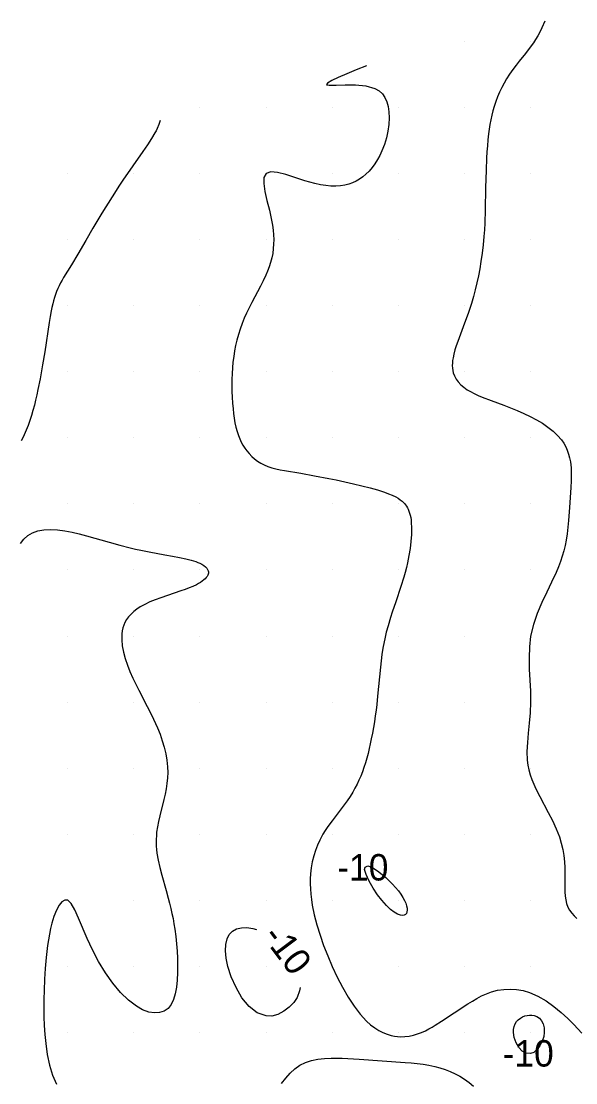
# Model space of a CAD drawing. Extents: x 2602990 to 2605851, y 618069 to 619180.
# Drawn here: x 2604286.5 to 2604328.4, y 618861.2 to 618941.5 of the extents above; entities that cross this region are included whole.
import ezdxf

# ---------------------------------------------------------------- set-up
doc = ezdxf.new("R2010")
doc.units = 0
for name, color, linetype in [('Default', 7, 'Continuous'), ('DTM Contours Major', 7, 'Continuous'), ('DTM Contours Minor', 7, 'Continuous'), ('DTM Contours Minor Text', 7, 'Continuous'), ('Exist DTM Scan Elevation Point', 7, 'Continuous')]:
    doc.layers.add(name, color=color, linetype=linetype)

# ---------------------------------------------------------------- blocks, each defined once
blk = doc.blocks.new('POINT_DISPLAY')
at = {"layer": 'Default'}
blk.add_line((0, 0), (0, 0), dxfattribs=at)

msp = doc.modelspace()

# ---------------------------------------------------------------- linework, layer by layer
at = {"layer": 'DTM Contours Major'}
msp.add_lwpolyline([(2604326.061, 618941.515), (2604325.847, 618941.023), (2604325.694, 618940.698), (2604325.538, 618940.403), (2604325.38, 618940.137), (2604325.22, 618939.892), (2604324.975, 618939.553), (2604324.609, 618939.086), (2604324.141, 618938.5), (2604323.896, 618938.184), (2604323.65, 618937.853), (2604323.409, 618937.507), (2604323.179, 618937.147), (2604322.989, 618936.823), (2604322.813, 618936.489), (2604322.649, 618936.146), (2604322.499, 618935.794), (2604322.363, 618935.436), (2604322.242, 618935.07), (2604322.147, 618934.737), (2604322.063, 618934.398), (2604321.99, 618934.056), (2604321.927, 618933.709), (2604321.872, 618933.358), (2604321.825, 618933.004), (2604321.774, 618932.55), (2604321.732, 618932.091), (2604321.698, 618931.629), (2604321.671, 618931.165), (2604321.633, 618930.234), (2604321.599, 618928.919), (2604321.565, 618927.252), (2604321.53, 618926.238), (2604321.503, 618925.73), (2604321.468, 618925.223), (2604321.411, 618924.592), (2604321.338, 618923.96), (2604321.247, 618923.324), (2604321.157, 618922.793), (2604321.054, 618922.259), (2604320.938, 618921.727), (2604320.81, 618921.198), (2604320.671, 618920.675), (2604320.52, 618920.161), (2604320.398, 618919.777), (2604320.271, 618919.401), (2604320.009, 618918.671), (2604319.493, 618917.286), (2604319.38, 618916.958), (2604319.28, 618916.64), (2604319.196, 618916.333), (2604319.133, 618916.036), (2604319.102, 618915.837), (2604319.084, 618915.644), (2604319.079, 618915.456), (2604319.088, 618915.273), (2604319.112, 618915.095), (2604319.152, 618914.923), (2604319.243, 618914.678), (2604319.37, 618914.445), (2604319.532, 618914.223), (2604319.727, 618914.015), (2604319.955, 618913.819), (2604320.213, 618913.637), (2604320.466, 618913.487), (2604320.74, 618913.345), (2604321.033, 618913.209), (2604321.343, 618913.078), (2604322.008, 618912.819), (2604322.977, 618912.453), (2604323.477, 618912.259), (2604323.98, 618912.055), (2604324.477, 618911.838), (2604324.964, 618911.609), (2604325.439, 618911.36), (2604325.891, 618911.095), (2604326.312, 618910.811), (2604326.697, 618910.507), (2604327.039, 618910.183), (2604327.332, 618909.837), (2604327.503, 618909.586), (2604327.649, 618909.324), (2604327.771, 618909.052), (2604327.871, 618908.769), (2604327.949, 618908.477), (2604328.006, 618908.175), (2604328.057, 618907.714), (2604328.075, 618907.236), (2604328.067, 618906.743), (2604328.041, 618906.239), (2604327.937, 618904.719), (2604327.869, 618903.734), (2604327.823, 618903.238), (2604327.762, 618902.741), (2604327.681, 618902.242), (2604327.6, 618901.845), (2604327.502, 618901.447), (2604327.386, 618901.045), (2604327.253, 618900.639), (2604327.1, 618900.228), (2604326.928, 618899.809), (2604326.589, 618899.072), (2604326.217, 618898.31), (2604325.844, 618897.523), (2604325.497, 618896.71), (2604325.206, 618895.869), (2604325, 618895), (2604324.903, 618894.178), (2604324.879, 618893.34), (2604324.901, 618892.494), (2604324.986, 618890.816), (2604325, 618890), (2604324.967, 618889.189), (2604324.901, 618888.408), (2604324.824, 618887.658), (2604324.758, 618886.94), (2604324.725, 618886.255), (2604324.748, 618885.604), (2604324.796, 618885.228), (2604324.871, 618884.863), (2604324.97, 618884.505), (2604325.09, 618884.151), (2604325.231, 618883.8), (2604325.389, 618883.448), (2604325.686, 618882.855), (2604326.336, 618881.647), (2604326.653, 618881.034), (2604326.94, 618880.417), (2604327.179, 618879.798), (2604327.319, 618879.324), (2604327.425, 618878.852), (2604327.5, 618878.384), (2604327.549, 618877.924), (2604327.577, 618877.474), (2604327.587, 618877.037), (2604327.578, 618875.967), (2604327.586, 618875.638), (2604327.608, 618875.324), (2604327.653, 618875.027), (2604327.724, 618874.748), (2604327.823, 618874.487), (2604327.95, 618874.244), (2604328.103, 618874.021), (2604328.284, 618873.817), (2604328.491, 618873.634)], dxfattribs=at)
at = {"layer": 'DTM Contours Minor'}
for points in [[(2604312.593, 618938.148), (2604311.82, 618937.833), (2604311.094, 618937.531), (2604310.459, 618937.255), (2604309.96, 618937.019), (2604309.645, 618936.834), (2604309.558, 618936.715), (2604309.78, 618936.665), (2604310.286, 618936.677), (2604310.979, 618936.706), (2604311.763, 618936.706), (2604312.543, 618936.63), (2604313.224, 618936.434), (2604313.536, 618936.251), (2604313.789, 618936.018), (2604313.986, 618935.738), (2604314.131, 618935.416), (2604314.23, 618935.057), (2604314.286, 618934.664), (2604314.303, 618934.199), (2604314.275, 618933.709), (2604314.204, 618933.204), (2604314.093, 618932.696), (2604313.943, 618932.193), (2604313.757, 618931.707), (2604313.597, 618931.366), (2604313.419, 618931.041), (2604313.224, 618930.734), (2604313.012, 618930.447), (2604312.785, 618930.18), (2604312.542, 618929.937), (2604312.312, 618929.74), (2604312.07, 618929.564), (2604311.814, 618929.411), (2604311.544, 618929.282), (2604311.258, 618929.178), (2604310.956, 618929.102), (2604310.62, 618929.051), (2604310.266, 618929.031), (2604309.894, 618929.04), (2604309.508, 618929.077), (2604309.107, 618929.141), (2604308.692, 618929.232), (2604307.941, 618929.445), (2604306.484, 618929.913), (2604305.857, 618930.072), (2604305.349, 618930.117), (2604305, 618930), (2604304.836, 618929.695), (2604304.82, 618929.226), (2604304.911, 618928.631), (2604305.068, 618927.947), (2604305.249, 618927.214), (2604305.413, 618926.469), (2604305.479, 618926.088), (2604305.528, 618925.715), (2604305.56, 618925.35), (2604305.574, 618924.995), (2604305.57, 618924.648), (2604305.546, 618924.312), (2604305.498, 618923.953), (2604305.427, 618923.605), (2604305.337, 618923.267), (2604305.23, 618922.937), (2604305.107, 618922.613), (2604304.971, 618922.293), (2604304.778, 618921.881), (2604304.571, 618921.471), (2604303.919, 618920.243), (2604303.709, 618919.828), (2604303.523, 618919.435), (2604303.348, 618919.037), (2604303.186, 618918.634), (2604303.038, 618918.226), (2604302.906, 618917.812), (2604302.79, 618917.394), (2604302.694, 618916.982), (2604302.613, 618916.565), (2604302.548, 618916.145), (2604302.497, 618915.723), (2604302.458, 618915.298), (2604302.431, 618914.872), (2604302.415, 618914.415), (2604302.411, 618913.959), (2604302.418, 618913.506), (2604302.435, 618913.06), (2604302.463, 618912.621), (2604302.5, 618912.191), (2604302.54, 618911.828), (2604302.589, 618911.474), (2604302.647, 618911.132), (2604302.717, 618910.801), (2604302.801, 618910.484), (2604302.901, 618910.181), (2604303.005, 618909.919), (2604303.123, 618909.67), (2604303.253, 618909.434), (2604303.397, 618909.21), (2604303.552, 618908.998), (2604303.719, 618908.8), (2604303.918, 618908.593), (2604304.13, 618908.404), (2604304.358, 618908.231), (2604304.601, 618908.076), (2604304.86, 618907.939), (2604305.136, 618907.822), (2604305.427, 618907.725), (2604305.735, 618907.643), (2604306.06, 618907.573), (2604306.401, 618907.51), (2604307.619, 618907.31), (2604308.653, 618907.127), (2604309.744, 618906.919), (2604310.302, 618906.806), (2604310.96, 618906.667), (2604311.613, 618906.522), (2604312.248, 618906.371), (2604312.856, 618906.213), (2604313.425, 618906.051), (2604313.942, 618905.883), (2604314.255, 618905.768), (2604314.539, 618905.649), (2604314.796, 618905.524), (2604314.977, 618905.42), (2604315.141, 618905.311), (2604315.289, 618905.194), (2604315.383, 618905.107), (2604315.469, 618905.016), (2604315.547, 618904.919), (2604315.619, 618904.817), (2604315.684, 618904.709), (2604315.742, 618904.595), (2604315.802, 618904.454), (2604315.853, 618904.303), (2604315.896, 618904.143), (2604315.931, 618903.974), (2604315.959, 618903.796), (2604315.979, 618903.609), (2604316.002, 618903.16), (2604315.993, 618902.674), (2604315.955, 618902.159), (2604315.89, 618901.626), (2604315.801, 618901.082), (2604315.689, 618900.536), (2604315.603, 618900.174), (2604315.509, 618899.815), (2604315.408, 618899.459), (2604315.192, 618898.757), (2604314.806, 618897.594), (2604314.538, 618896.793), (2604314.41, 618896.397), (2604314.218, 618895.762), (2604314.085, 618895.28), (2604313.968, 618894.793), (2604313.916, 618894.547), (2604313.829, 618894.078), (2604313.757, 618893.602), (2604313.695, 618893.12), (2604313.641, 618892.635), (2604313.435, 618890.436), (2604313.369, 618889.825), (2604313.314, 618889.388), (2604313.254, 618888.952), (2604313.188, 618888.517), (2604313.116, 618888.082), (2604313.038, 618887.651), (2604312.955, 618887.222), (2604312.878, 618886.849), (2604312.795, 618886.479), (2604312.707, 618886.113), (2604312.612, 618885.753), (2604312.509, 618885.399), (2604312.397, 618885.05), (2604312.281, 618884.723), (2604312.155, 618884.402), (2604312.02, 618884.087), (2604311.875, 618883.78), (2604311.719, 618883.481), (2604311.554, 618883.189), (2604311.346, 618882.857), (2604311.128, 618882.534), (2604310.902, 618882.22), (2604310.44, 618881.613), (2604309.988, 618881.023), (2604309.669, 618880.581), (2604309.476, 618880.291), (2604309.301, 618880.004), (2604309.136, 618879.705), (2604309.058, 618879.551), (2604308.886, 618879.174), (2604308.733, 618878.778), (2604308.601, 618878.361), (2604308.492, 618877.925), (2604308.41, 618877.471), (2604308.355, 618876.999), (2604308.334, 618876.631), (2604308.331, 618876.252), (2604308.346, 618875.863), (2604308.377, 618875.463), (2604308.427, 618875.052), (2604308.494, 618874.63), (2604308.645, 618873.9), (2604308.84, 618873.144), (2604309.077, 618872.369), (2604309.352, 618871.582), (2604309.661, 618870.79), (2604310, 618870), (2604310.377, 618869.197), (2604310.779, 618868.418), (2604311.205, 618867.68), (2604311.65, 618866.998), (2604312.113, 618866.389), (2604312.592, 618865.867), (2604312.898, 618865.591), (2604313.209, 618865.354), (2604313.521, 618865.155), (2604313.835, 618864.993), (2604314.149, 618864.867), (2604314.462, 618864.775), (2604314.699, 618864.726), (2604314.935, 618864.696), (2604315.17, 618864.683), (2604315.497, 618864.693), (2604315.82, 618864.732), (2604316.139, 618864.799), (2604316.452, 618864.89), (2604316.759, 618865.004), (2604317.057, 618865.138), (2604317.307, 618865.267), (2604317.551, 618865.406), (2604317.792, 618865.553), (2604318.266, 618865.864), (2604319.207, 618866.486), (2604320.262, 618867.171), (2604320.594, 618867.379), (2604320.936, 618867.58), (2604321.292, 618867.767), (2604321.661, 618867.934), (2604322.047, 618868.074), (2604322.498, 618868.192), (2604322.966, 618868.264), (2604323.447, 618868.288), (2604323.936, 618868.26), (2604324.427, 618868.175), (2604324.917, 618868.031), (2604325.549, 618867.752), (2604326.162, 618867.39), (2604326.747, 618866.968), (2604327.297, 618866.512), (2604327.802, 618866.047), (2604328.256, 618865.597), (2604328.883, 618864.95)], [(2604297, 618934), (2604296.888, 618933.705), (2604296.759, 618933.397), (2604296.681, 618933.234), (2604296.592, 618933.062), (2604296.345, 618932.64), (2604296.04, 618932.173), (2604295.691, 618931.668), (2604294.913, 618930.57), (2604294.509, 618929.989), (2604294.216, 618929.556), (2604293.927, 618929.118), (2604293.367, 618928.24), (2604292.588, 618926.982), (2604291.903, 618925.847), (2604291.361, 618924.919), (2604290.761, 618923.879), (2604290.28, 618923.087), (2604289.695, 618922.128), (2604289.575, 618921.922), (2604289.46, 618921.714), (2604289.351, 618921.503), (2604289.249, 618921.287), (2604289.155, 618921.065), (2604289.072, 618920.841), (2604288.996, 618920.61), (2604288.927, 618920.37), (2604288.864, 618920.122), (2604288.806, 618919.866), (2604288.752, 618919.6), (2604288.673, 618919.171), (2604288.6, 618918.723), (2604288.269, 618916.499), (2604288.106, 618915.516), (2604287.914, 618914.455), (2604287.754, 618913.646), (2604287.668, 618913.246), (2604287.577, 618912.849), (2604287.479, 618912.458), (2604287.373, 618912.064), (2604287.259, 618911.677), (2604287.137, 618911.299), (2604287.005, 618910.93), (2604286.864, 618910.573), (2604286.712, 618910.229), (2604286.598, 618909.994), (2604286.478, 618909.765)], [(2604286.427, 618902.003), (2604286.678, 618902.332), (2604286.976, 618902.608), (2604287.336, 618902.818), (2604287.748, 618902.96), (2604288.207, 618903.039), (2604288.706, 618903.061), (2604289.237, 618903.033), (2604289.795, 618902.959), (2604290.327, 618902.857), (2604290.872, 618902.729), (2604291.429, 618902.581), (2604293.14, 618902.088), (2604293.937, 618901.869), (2604294.735, 618901.667), (2604295.135, 618901.574), (2604295.534, 618901.487), (2604296.151, 618901.363), (2604297.352, 618901.145), (2604297.917, 618901.043), (2604298.449, 618900.942), (2604298.937, 618900.837), (2604299.331, 618900.737), (2604299.511, 618900.684), (2604299.68, 618900.629), (2604299.836, 618900.57), (2604299.98, 618900.509), (2604300.149, 618900.424), (2604300.294, 618900.333), (2604300.416, 618900.238), (2604300.512, 618900.138), (2604300.581, 618900.035), (2604300.624, 618899.928), (2604300.638, 618899.846), (2604300.636, 618899.764), (2604300.62, 618899.68), (2604300.588, 618899.596), (2604300.542, 618899.512), (2604300.481, 618899.427), (2604300.396, 618899.333), (2604300.294, 618899.239), (2604300.176, 618899.147), (2604300.041, 618899.056), (2604299.892, 618898.966), (2604299.729, 618898.878), (2604299.471, 618898.756), (2604299.189, 618898.637), (2604298.886, 618898.52), (2604298.566, 618898.405), (2604297.041, 618897.892), (2604296.622, 618897.739), (2604296.216, 618897.574), (2604295.83, 618897.394), (2604295.472, 618897.196), (2604295.222, 618897.031), (2604294.994, 618896.853), (2604294.789, 618896.662), (2604294.609, 618896.458), (2604294.454, 618896.241), (2604294.325, 618896.01), (2604294.242, 618895.814), (2604294.177, 618895.61), (2604294.129, 618895.397), (2604294.098, 618895.176), (2604294.084, 618894.948), (2604294.086, 618894.712), (2604294.129, 618894.258), (2604294.219, 618893.785), (2604294.35, 618893.298), (2604294.516, 618892.804), (2604294.71, 618892.307), (2604294.925, 618891.814), (2604295.072, 618891.504), (2604295.379, 618890.891), (2604296.02, 618889.666), (2604296.343, 618889.025), (2604296.498, 618888.702), (2604296.647, 618888.377), (2604296.79, 618888.047), (2604296.982, 618887.566), (2604297.154, 618887.079), (2604297.301, 618886.586), (2604297.419, 618886.09), (2604297.504, 618885.593), (2604297.551, 618885.096), (2604297.559, 618884.679), (2604297.54, 618884.264), (2604297.498, 618883.852), (2604297.437, 618883.442), (2604297.36, 618883.034), (2604297.271, 618882.63), (2604296.96, 618881.383), (2604296.865, 618880.97), (2604296.785, 618880.558), (2604296.726, 618880.145), (2604296.702, 618879.887), (2604296.689, 618879.628), (2604296.686, 618879.367), (2604296.694, 618879.105), (2604296.713, 618878.839), (2604296.743, 618878.571), (2604296.834, 618878.029), (2604296.959, 618877.475), (2604297.108, 618876.909), (2604297.442, 618875.748), (2604297.607, 618875.155), (2604297.706, 618874.775), (2604297.799, 618874.392), (2604297.885, 618874.005), (2604297.964, 618873.615), (2604298.036, 618873.222), (2604298.099, 618872.824), (2604298.171, 618872.274), (2604298.226, 618871.719), (2604298.266, 618871.163), (2604298.291, 618870.612), (2604298.3, 618870.067), (2604298.294, 618869.533), (2604298.269, 618868.966), (2604298.219, 618868.428), (2604298.134, 618867.933), (2604298.007, 618867.492), (2604297.829, 618867.117), (2604297.593, 618866.821), (2604297.299, 618866.617), (2604296.95, 618866.502), (2604296.555, 618866.479), (2604296.124, 618866.55), (2604295.666, 618866.718), (2604295.19, 618866.985), (2604294.596, 618867.446), (2604294.002, 618868.037), (2604293.42, 618868.735), (2604292.862, 618869.519), (2604292.341, 618870.365), (2604291.869, 618871.252), (2604291.477, 618872.1), (2604290.819, 618873.663), (2604290.533, 618874.288), (2604290.263, 618874.749), (2604290, 618875), (2604289.777, 618875.024), (2604289.557, 618874.89), (2604289.345, 618874.623), (2604289.146, 618874.247), (2604288.964, 618873.787), (2604288.805, 618873.268), (2604288.706, 618872.865), (2604288.619, 618872.445), (2604288.544, 618872.013), (2604288.48, 618871.57), (2604288.424, 618871.118), (2604288.376, 618870.662), (2604288.305, 618869.849), (2604288.25, 618869.024), (2604288.212, 618868.183), (2604288.193, 618867.529), (2604288.186, 618866.865), (2604288.194, 618866.194), (2604288.219, 618865.517), (2604288.266, 618864.837), (2604288.336, 618864.155), (2604288.459, 618863.328), (2604288.632, 618862.524), (2604288.863, 618861.767), (2604289.162, 618861.079)], [(2604312.5, 618877.5), (2604312.693, 618877.608), (2604313.054, 618877.479), (2604313.523, 618877.168), (2604314.043, 618876.732), (2604314.555, 618876.229), (2604315, 618875.714), (2604315.189, 618875.458), (2604315.344, 618875.215), (2604315.468, 618874.988), (2604315.561, 618874.776), (2604315.624, 618874.582), (2604315.659, 618874.407), (2604315.667, 618874.252), (2604315.649, 618874.12), (2604315.606, 618874.011), (2604315.538, 618873.928), (2604315.448, 618873.874), (2604315.335, 618873.851), (2604315.155, 618873.869), (2604314.941, 618873.949), (2604314.692, 618874.095), (2604314.41, 618874.316), (2604314.095, 618874.615), (2604313.75, 618875), (2604313.431, 618875.407), (2604313.098, 618875.916), (2604312.794, 618876.454), (2604312.564, 618876.947), (2604312.451, 618877.321), (2604312.5, 618877.5)], [(2604305, 618866.25), (2604304.322, 618866.492), (2604303.711, 618866.973), (2604303.177, 618867.629), (2604302.727, 618868.395), (2604302.371, 618869.207), (2604302.115, 618870), (2604301.983, 618870.62), (2604301.929, 618871.176), (2604301.951, 618871.662), (2604302.048, 618872.076), (2604302.218, 618872.412), (2604302.459, 618872.666), (2604302.771, 618872.837), (2604303.14, 618872.925), (2604303.555, 618872.935), (2604304.002, 618872.872), (2604304.268, 618872.798)], [(2604307.57, 618868.397), (2604307.523, 618868.154), (2604307.344, 618867.656), (2604307.086, 618867.282), (2604306.743, 618866.92), (2604306.339, 618866.603), (2604305.898, 618866.364), (2604305.444, 618866.236), (2604305, 618866.25)], [(2604325, 618863.421), (2604324.671, 618863.432), (2604324.37, 618863.597), (2604324.109, 618863.876), (2604323.901, 618864.23), (2604323.759, 618864.618), (2604323.696, 618865), (2604323.703, 618865.238), (2604323.749, 618865.455), (2604323.828, 618865.649), (2604323.936, 618865.82), (2604324.07, 618865.967), (2604324.224, 618866.09), (2604324.382, 618866.182), (2604324.551, 618866.252), (2604324.726, 618866.297), (2604324.904, 618866.319), (2604325.082, 618866.315), (2604325.256, 618866.285), (2604325.471, 618866.205), (2604325.664, 618866.075), (2604325.826, 618865.892), (2604325.948, 618865.654), (2604326.02, 618865.358), (2604326.034, 618865), (2604325.986, 618864.694), (2604325.865, 618864.346), (2604325.688, 618864.001), (2604325.474, 618863.702), (2604325.239, 618863.494), (2604325, 618863.421)], [(2604306.159, 618861.137), (2604306.49, 618861.541), (2604306.822, 618861.92), (2604307.173, 618862.251), (2604307.56, 618862.519), (2604307.981, 618862.723), (2604308.432, 618862.871), (2604308.908, 618862.97), (2604309.407, 618863.029), (2604309.924, 618863.055), (2604310.334, 618863.058), (2604310.753, 618863.049), (2604311.177, 618863.03), (2604312.042, 618862.975), (2604315.52, 618862.738), (2604315.975, 618862.701), (2604316.426, 618862.656), (2604316.873, 618862.599), (2604317.313, 618862.526), (2604317.746, 618862.434), (2604318.145, 618862.328), (2604318.536, 618862.2), (2604318.917, 618862.051), (2604319.288, 618861.879), (2604319.649, 618861.684), (2604319.998, 618861.466), (2604320.348, 618861.212), (2604320.683, 618860.933)]]:
    msp.add_lwpolyline(points, dxfattribs=at)

# ---------------------------------------------------------------- block references
at = {"layer": 'Exist DTM Scan Elevation Point', "xscale": 1.3123333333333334, "yscale": 1.3123333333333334}
for p in [(2604320, 618940), (2604325, 618940), (2604300, 618935), (2604305, 618935), (2604310, 618935), (2604315, 618935), (2604320, 618935), (2604325, 618935), (2604290, 618930), (2604295, 618930), (2604300, 618930), (2604305, 618930), (2604310, 618930), (2604315, 618930), (2604320, 618930), (2604325, 618930), (2604290, 618925), (2604295, 618925), (2604300, 618925), (2604305, 618925), (2604310, 618925), (2604315, 618925), (2604320, 618925), (2604325, 618925), (2604290, 618920), (2604295, 618920), (2604300, 618920), (2604305, 618920), (2604310, 618920), (2604315, 618920), (2604320, 618920), (2604325, 618920), (2604290, 618915), (2604295, 618915), (2604300, 618915), (2604305, 618915), (2604310, 618915), (2604315, 618915), (2604320, 618915), (2604325, 618915), (2604290, 618910), (2604295, 618910), (2604300, 618910), (2604305, 618910), (2604310, 618910), (2604315, 618910), (2604320, 618910), (2604325, 618910), (2604290, 618905), (2604295, 618905), (2604300, 618905), (2604305, 618905), (2604310, 618905), (2604315, 618905), (2604320, 618905), (2604325, 618905), (2604290, 618900), (2604295, 618900), (2604300, 618900), (2604305, 618900), (2604310, 618900), (2604315, 618900), (2604320, 618900), (2604325, 618900), (2604290, 618895), (2604295, 618895), (2604300, 618895), (2604305, 618895), (2604310, 618895), (2604315, 618895), (2604320, 618895), (2604325, 618895), (2604290, 618890), (2604295, 618890), (2604300, 618890), (2604305, 618890), (2604310, 618890), (2604315, 618890), (2604320, 618890), (2604325, 618890), (2604290, 618885), (2604295, 618885), (2604300, 618885), (2604305, 618885), (2604310, 618885), (2604315, 618885), (2604320, 618885), (2604325, 618885), (2604290, 618880), (2604295, 618880), (2604300, 618880), (2604305, 618880), (2604310, 618880), (2604315, 618880), (2604320, 618880), (2604325, 618880), (2604290, 618875), (2604295, 618875), (2604300, 618875), (2604305, 618875), (2604310, 618875), (2604315, 618875), (2604320, 618875), (2604325, 618875), (2604290, 618870), (2604295, 618870), (2604300, 618870), (2604305, 618870), (2604310, 618870), (2604315, 618870), (2604320, 618870), (2604325, 618870), (2604290, 618865), (2604295, 618865), (2604300, 618865), (2604305, 618865), (2604310, 618865), (2604315, 618865), (2604320, 618865), (2604325, 618865)]:
    msp.add_blockref('POINT_DISPLAY', p, dxfattribs=at)

# ---------------------------------------------------------------- texts
at = {"layer": 'DTM Contours Minor Text'}
for p in [(2604310.382, 618876.5), (2604322.882, 618862.421)]:
    msp.add_text('-10', height=2, dxfattribs=at).set_placement(p)
msp.add_text('-10', height=2, rotation=306.88142, dxfattribs=at).set_placement((2604304.663, 618872.26))

doc.saveas('drawing.dxf')
